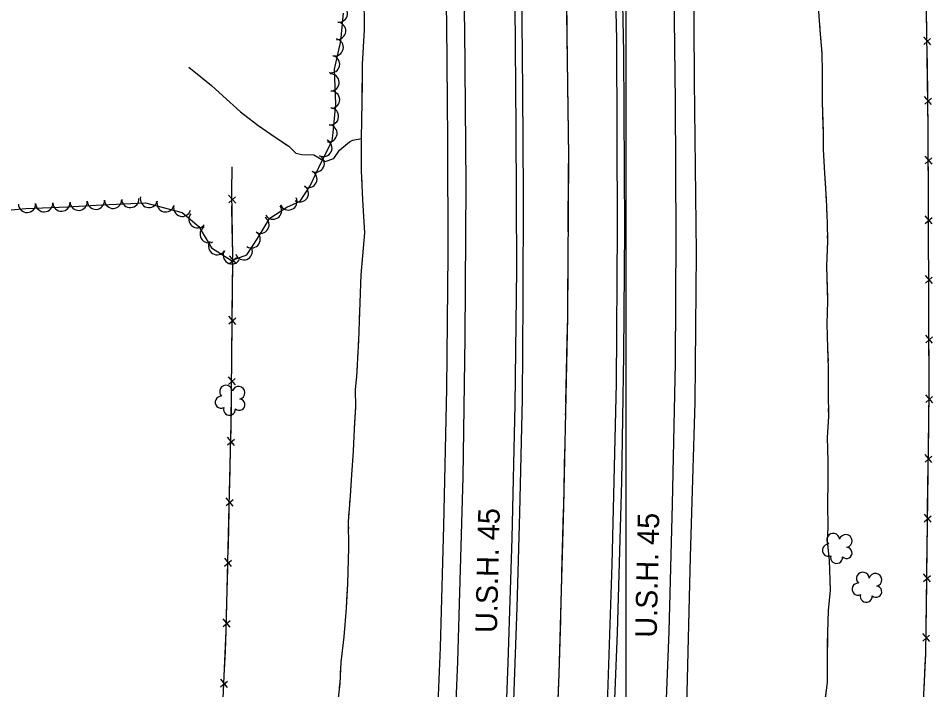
# Model space of a CAD drawing. Extents: x 353423 to 364002, y 127000 to 201942.
# Drawn here: x 361717.9 to 362142.2, y 144582.8 to 144894.4 of the extents above; entities that cross this region are included whole.
import ezdxf

# ---------------------------------------------------------------- set-up
doc = ezdxf.new("R2010")
doc.units = 0
for name, color, linetype in [('E_DTM_SlopeBottom', 7, 'Continuous'), ('E_DTM_SlopeTop', 7, 'Continuous'), ('E_FEN_Generic', 7, 'Continuous'), ('E_LAND_TreeLine', 7, 'Continuous'), ('E_RW_IP', 7, 'Continuous'), ('E_STRUCT_WingWall', 7, 'Continuous')]:
    doc.layers.add(name, color=color, linetype=linetype)

msp = doc.modelspace()

# ---------------------------------------------------------------- linework, layer by layer
at = {"layer": 'E_DTM_SlopeBottom'}
for p, q in [((362141.28, 144882.1), (362138.01, 144885.74)), ((362138.05, 144882.22), (362141.17, 144885.04)), ((362141.67, 144854.41), (362138.4, 144858.06)), ((362138.45, 144854.53), (362141.56, 144857.36)), ((362141.87, 144826.7), (362138.64, 144830.38)), ((362138.65, 144826.86), (362141.79, 144829.65)), ((361818.83, 144808.58), (361815.5, 144812.29)), ((361815.55, 144808.71), (361818.71, 144811.57)), ((362141.96, 144799.01), (362138.73, 144802.69)), ((362138.74, 144799.17), (362141.89, 144801.96)), ((361815.91, 144780.64), (361819.13, 144783.43)), ((361819.17, 144780.44), (361815.94, 144784.22)), ((362142.05, 144771.32), (362138.82, 144775)), ((362138.84, 144771.48), (362141.98, 144774.27)), ((361818.92, 144752.34), (361815.68, 144756.12)), ((361815.65, 144752.54), (361818.88, 144755.33)), ((362142.15, 144743.63), (362138.91, 144747.31)), ((362138.93, 144743.79), (362142.07, 144746.58)), ((361815.4, 144724.44), (361818.62, 144727.23)), ((361818.66, 144724.24), (361815.43, 144728.02)), ((362138.96, 144716.12), (362142.14, 144718.86)), ((362142.17, 144715.91), (362139, 144719.64)), ((361814.99, 144696.37), (361818.26, 144699.11)), ((361818.25, 144696.12), (361815.08, 144699.94)), ((362138.6, 144688.43), (362141.79, 144691.17)), ((362141.82, 144688.22), (362138.65, 144691.96)), ((361814.31, 144668.27), (361817.58, 144671.02)), ((361817.57, 144668.02), (361814.4, 144671.85)), ((362138.25, 144660.74), (362141.44, 144663.48)), ((362141.47, 144660.53), (362138.3, 144664.27)), ((361813.63, 144640.18), (361816.89, 144642.92)), ((361816.89, 144639.93), (361813.72, 144643.76)), ((362137.9, 144633.05), (362141.09, 144635.79)), ((362141.12, 144632.84), (362137.95, 144636.58)), ((361812.95, 144612.09), (361816.21, 144614.83)), ((361816.21, 144611.83), (361813.03, 144615.66)), ((362137.55, 144605.36), (362140.74, 144608.1)), ((362140.77, 144605.15), (362137.6, 144608.89)), ((361811.75, 144584.04), (361815.07, 144586.72)), ((361815.01, 144583.72), (361811.91, 144587.61))]:
    msp.add_line(p, q, dxfattribs=at)
for points in [[(362057.75, 143879.11), (362086.26, 144089.26), (362101.75, 144207.58), (362112.81, 144297.07), (362127.48, 144406.47), (362133.28, 144482.98), (362138.97, 144599.46), (362140.5, 144720.02), (362140.08, 144844.53), (362138.27, 144971.85), (362124.19, 145242.39), (362114.88, 145352.34), (362079.41, 145643.45)], [(362139.47, 144887.46), (362139.31, 144898.71)], [(362139.71, 144871.02), (362139.57, 144880.92)], [(362139.87, 144859.77), (362139.71, 144871.02)], [(362140.09, 144843.34), (362140.08, 144844.53), (362139.96, 144853.23)], [(362140.12, 144832.08), (362140.09, 144843.34)], [(361746.33, 143873.47), (361765.16, 144033.56), (361777.26, 144132.1), (361788.42, 144226.53), (361797.41, 144319.82), (361805.61, 144432.6), (361808.37, 144487.31), (361811.05, 144533.59), (361814.41, 144609.94), (361816.74, 144706.31), (361817.44, 144783.01), (361816.99, 144813.84), (361817.23, 144825.44)], [(361817, 144814.03), (361817.23, 144825.44)], [(362140.18, 144815.64), (362140.15, 144825.54)], [(362140.22, 144804.39), (362140.18, 144815.64)], [(361817.23, 144797.35), (361817.09, 144807.39)], [(361817.4, 144785.93), (361817.23, 144797.35)], [(362140.27, 144787.95), (362140.24, 144797.85)], [(362140.31, 144776.7), (362140.27, 144787.95)], [(361817.32, 144769.24), (361817.41, 144779.29)], [(361817.21, 144757.83), (361817.32, 144769.24)], [(362140.36, 144760.26), (362140.33, 144770.16)], [(362140.4, 144749.01), (362140.36, 144760.26)], [(361817.06, 144741.14), (361817.15, 144751.19)], [(361816.96, 144729.73), (361817.06, 144741.14)], [(362140.46, 144732.57), (362140.42, 144742.47)], [(362140.49, 144721.32), (362140.46, 144732.57)], [(361816.81, 144713.04), (361816.9, 144723.09)], [(362140.3, 144704.88), (362140.43, 144714.78)], [(361816.63, 144701.63), (361816.74, 144706.31), (361816.81, 144713.04)], [(362140.16, 144693.63), (362140.3, 144704.88)], [(361816.23, 144684.95), (361816.47, 144694.99)], [(361815.95, 144673.53), (361816.23, 144684.95)], [(362139.95, 144677.19), (362140.08, 144687.09)], [(362139.81, 144665.94), (362139.95, 144677.19)], [(361815.55, 144656.86), (361815.79, 144666.89)], [(362139.6, 144649.51), (362139.73, 144659.4)], [(361815.27, 144645.44), (361815.55, 144656.86)], [(362139.46, 144638.25), (362139.6, 144649.51)], [(361814.86, 144628.76), (361815.11, 144638.8)], [(361814.59, 144617.35), (361814.86, 144628.76)], [(362139.25, 144621.82), (362139.38, 144631.71)], [(362139.11, 144610.57), (362139.25, 144621.82)], [(361814, 144600.67), (361814.41, 144609.94), (361814.43, 144610.71)], [(362138.71, 144594.13), (362138.97, 144599.46), (362139.03, 144604.02)], [(361813.5, 144589.27), (361814, 144600.67)], [(362138.16, 144582.89), (362138.71, 144594.13)]]:
    msp.add_lwpolyline(points, dxfattribs=at)
at = {"layer": 'E_DTM_SlopeTop'}
for points in [[(361856.63, 143888.02), (361876.04, 144048.63), (361885.39, 144128.52), (361894.63, 144211.26), (361902.74, 144294.45), (361904.99, 144322.43), (361911.25, 144401.85), (361915.88, 144474.61), (361919.32, 144536.36), (361921.84, 144595.81), (361924.28, 144681.48), (361925.32, 144746.29), (361925.74, 144817.19), (361925.12, 144889.48), (361923.27, 144969.53), (361921.03, 145034.14), (361918.13, 145097.24), (361912.31, 145194.33), (361907.71, 145256.7), (361901.89, 145325.83), (361893.94, 145405.5), (361885.45, 145481.35), (361866.69, 145623.18)], [(361926.64, 143878.59), (361942.48, 144013.25), (361950.58, 144081.99), (361958.6, 144151.11), (361966.44, 144222.26), (361973.06, 144290.79), (361979.46, 144367.44), (361984.35, 144439.05), (361988.03, 144502.36), (361991.25, 144575.92), (361993.46, 144640.94), (361995.42, 144724.93), (361995.98, 144796.94), (361995.56, 144884.45), (361993.8, 144963.42), (361991.27, 145035.83), (361988.23, 145100.37), (361983.5, 145180.77), (361977.98, 145258.16), (361972.37, 145334.54)], [(361975.99, 145320.71), (361981.59, 145257.58), (361986.87, 145182.2), (361991.7, 145101.11), (361994.59, 145031.92), (361997.05, 144960.99), (361998.79, 144878.55), (361999.11, 144796.91), (361998.73, 144738.24), (361997.75, 144679.46), (361995.79, 144609.38), (361992.48, 144528.31), (361988.38, 144452.34), (361983.31, 144380.19), (361977.69, 144307.02), (361972.12, 144245.57), (361964.71, 144178.63), (361956.44, 144104.61), (361946.43, 144022.46), (361937.89, 143949.85), (361929.63, 143878.65)], [(361879.43, 143882.9), (361893.59, 143998.54), (361899.91, 144052.98), (361907.53, 144115.97), (361914.67, 144177.33), (361921.31, 144241.09), (361927.65, 144308.65), (361933.17, 144375.09), (361937.62, 144441.44), (361940.15, 144489.75), (361943.32, 144545.93), (361945.29, 144595.19), (361947.03, 144653.15), (361948.49, 144714.99), (361949.16, 144778), (361948.98, 144843.42), (361948.5, 144900.68), (361947.34, 144952.11), (361945.42, 145008.83), (361943.02, 145066.61), (361939.81, 145131.56), (361935.12, 145201.44), (361930.64, 145265.92)], [(362014.36, 145260.3), (362019.39, 145190.04), (362023.23, 145132.07), (362026.62, 145056.13), (362029.19, 144982.74), (362031.12, 144918.23), (362031.56, 144865.34), (362032.37, 144785.61), (362031.89, 144716.17), (362029.62, 144644.42), (362027.92, 144575.1), (362024.83, 144513.93), (362020.63, 144439.57), (362016.15, 144376.7), (362010.64, 144304.07), (362002.96, 144225.78), (361994.6, 144149.61), (361986.83, 144085.52), (361979.66, 144023.56), (361971.21, 143952.92), (361965.33, 143898.25)], [(361899.57, 145256.14), (361903.72, 145201.21), (361906.88, 145152.4), (361910.81, 145079.19), (361913.29, 145016.99), (361915.29, 144956.79), (361916.62, 144891.72), (361917.06, 144837.99), (361917.22, 144784.95), (361916.62, 144722.43), (361915.28, 144658.8), (361913.65, 144602.29), (361910.98, 144539.16), (361907.89, 144482.99), (361904.2, 144424.98), (361896.57, 144320.75), (361889.55, 144247.67), (361880.63, 144162.12), (361873.78, 144102.81), (361865.65, 144032.95), (361859.06, 143978.64), (361847.81, 143885.69)], [(361947.78, 144577.86), (361949.39, 144620.87), (361950.7, 144664.85), (361951.8, 144717.73), (361952.23, 144763.57), (361952.26, 144813.05), (361952.02, 144860.63), (361951.57, 144909.48), (361950.49, 144961.19), (361948.74, 145014.17), (361946.12, 145075.89), (361943.26, 145128.89), (361939.9, 145183.65), (361935.32, 145249.44)], [(361956.29, 143899.14), (361969.63, 144012.32), (361977.04, 144074.62), (361983.51, 144130.83), (361990.09, 144187.9), (361997.14, 144256.71), (362003.67, 144328.39), (362007.98, 144384.07), (362011.93, 144443.25), (362015.29, 144497.83), (362017.81, 144555.05), (362019.85, 144609.84), (362021.43, 144668.82), (362022.82, 144734.36), (362023.23, 144793.21), (362022.87, 144855.66), (362022.04, 144919.68), (362020.26, 144982.58), (362018.02, 145045.33), (362015.04, 145109.28), (362011.14, 145174.71), (362006.86, 145235.62)]]:
    msp.add_lwpolyline(points, dxfattribs=at)
at = {"layer": 'E_FEN_Generic'}
msp.add_lwpolyline([(361704.05, 144804.5), (361721.38, 144806.13), (361740.71, 144806.86), (361756.7, 144807.77), (361776.96, 144808.8), (361793.93, 144804.3), (361801.76, 144797.76), (361807.51, 144787.81), (361816.92, 144781.97), (361823.97, 144784.57), (361828.9, 144792.16), (361834.68, 144801.71), (361842.57, 144806.82), (361848.71, 144809.51), (361853.39, 144816.67), (361858.64, 144827.78), (361863.53, 144837.6), (361863.98, 144841.22), (361865.21, 144854.58), (361864.68, 144870.76), (361867.53, 144883.75), (361868.77, 144896.86)], dxfattribs=at)
for centre, radius, start, end in [((361866.63, 144896.55), 4, 264.6088, 84.5935), ((361865.88, 144888.58), 4, 264.6088, 84.5935), ((361864.76, 144880.92), 4, 257.6499, 77.6346), ((361863.05, 144873.11), 4, 257.6499, 77.6346), ((361862.79, 144864.63), 4, 271.8982, 91.8829), ((361863.05, 144856.63), 4, 271.8982, 91.8829), ((361862.59, 144848.91), 4, 264.7506, 84.7353), ((361861.85, 144841.01), 4, 262.8963, 82.8809), ((361859.5, 144834.21), 4, 243.5337, 63.5184), ((361855.95, 144826.99), 4, 244.708, 64.6927), ((361852.53, 144819.75), 4, 244.708, 64.6927), ((361848.58, 144813.14), 4, 236.8358, 56.8205), ((361778.53, 144810.55), 4, 165.1498, 345.1345), ((361843.26, 144809.41), 4, 203.6679, 23.6526), ((361721.99, 144808.25), 4, 182.1641, 2.1487), ((361729.99, 144808.55), 4, 182.1641, 2.1487), ((361737.98, 144808.85), 4, 182.1641, 2.1487), ((361745.94, 144809.25), 4, 183.2542, 3.2388), ((361753.93, 144809.71), 4, 183.2542, 3.2388), ((361761.94, 144810.13), 4, 182.933, 2.9177), ((361769.93, 144810.54), 4, 182.933, 2.9177), ((361786.27, 144808.5), 4, 165.1498, 345.1345), ((361794.01, 144806.45), 4, 165.1498, 345.1345), ((361836.11, 144805.14), 4, 212.9087, 32.8934), ((361801.05, 144801.08), 4, 140.1525, 320.1372), ((361830.33, 144798.57), 4, 238.8406, 58.8253), ((361806.24, 144794.19), 4, 120.0451, 300.0298), ((361826.17, 144791.81), 4, 237.0093, 56.9939), ((361810.19, 144788.62), 4, 148.1581, 328.1428), ((361816.99, 144784.39), 4, 148.1581, 328.1428), ((361822.56, 144786.28), 4, 200.2005, 20.1852), ((361814.31, 144721.12), 2.97, 4.006, 225.2399), ((361820.14, 144720.56), 2.97, 281.6568, 164.6301), ((361812.07, 144716.24), 2.78, 86.9769, 294.7499), ((361815.91, 144712.93), 2.78, 163.6539, 4.6649), ((361820.48, 144715.05), 2.61, 226.362, 84.2946), ((362095.97, 144652.36), 2.97, 4.006, 225.2399), ((362101.8, 144651.79), 2.97, 281.6568, 164.6301), ((362093.73, 144647.47), 2.78, 86.9769, 294.7499), ((362102.14, 144646.28), 2.61, 226.362, 84.2946), ((362097.57, 144644.17), 2.78, 163.6539, 4.6649), ((362109.76, 144634.33), 2.97, 4.006, 225.2399), ((362115.58, 144633.77), 2.97, 281.6568, 164.6301), ((362107.52, 144629.45), 2.78, 86.9769, 294.7499), ((362115.93, 144628.26), 2.61, 226.362, 84.2946), ((362111.35, 144626.14), 2.78, 163.6539, 4.6649)]:
    msp.add_arc(centre, radius, start, end, dxfattribs=at)
at = {"layer": 'E_LAND_TreeLine'}
msp.add_line((362000, 143500), (362000, 146000), dxfattribs=at)
at = {"layer": 'E_STRUCT_WingWall'}
for points in [[(361956.01, 145250.93), (361960.36, 145185.33), (361964.52, 145125.68), (361967.35, 145056.38), (361970.08, 144984.97), (361972.15, 144908.15), (361973.17, 144830.22), (361972.68, 144755.65), (361970.81, 144667.74), (361968.78, 144590.12), (361965.7, 144509.51)], [(361865.65, 144572.2), (361867.21, 144585.69), (361867.68, 144595.6), (361869.09, 144607.29), (361870.19, 144620.68), (361870.86, 144631.84), (361871.36, 144648.75), (361871.16, 144660.77), (361872.02, 144672.68), (361872.75, 144682.49), (361873.42, 144693.42), (361873.96, 144703.78), (361874.47, 144714.05), (361874.44, 144722.13), (361875, 144728.1), (361875.88, 144744.9), (361876.41, 144758.09), (361877.06, 144775.29), (361878.78, 144794.86), (361877.8, 144810.21), (361877.21, 144823.73), (361877.13, 144838.69), (361877.54, 144855.58), (361877.71, 144873.06), (361878.6, 144888.98), (361878.47, 144905.54)], [(361972.22, 144903.16), (361972.59, 144874.46)], [(362088.96, 144899.69), (362089.93, 144887.04), (362090.75, 144878.23), (362090.88, 144869.3), (362090.82, 144855.63), (362091.34, 144841.6), (362091.35, 144833.56), (362092.04, 144822.54), (362092.72, 144810.48), (362093.18, 144799.39), (362093.3, 144790.93), (362092.85, 144779.29), (362093.35, 144763.07), (362093.01, 144752.57), (362093.36, 144741.38), (362093.73, 144732.07), (362093.69, 144720.75), (362093.76, 144709.56), (362093.21, 144699.84), (362093.45, 144688.81), (362093.55, 144679.44), (362093.43, 144669.08), (362093.46, 144658.24), (362093.15, 144651.78), (362094.13, 144642.87), (362094.53, 144629.01), (362093.68, 144619.56), (362093.37, 144609.29), (362093.14, 144595.61), (362093.14, 144586.06), (362091.7, 144574.43)], [(361877.62, 144864.2), (361877.71, 144873.06), (361878.6, 144888.98), (361878.57, 144893.19)], [(362089.58, 144891.64), (362089.73, 144889.64)], [(362090.06, 144885.64), (362090.25, 144883.64)], [(362090.62, 144879.65), (362090.75, 144878.23), (362090.76, 144877.65)], [(361797.11, 144871.7), (361802.56, 144867.25), (361807.54, 144863.18), (361812.82, 144858.36), (361820.98, 144851.01), (361829.07, 144844.73), (361837.19, 144839.29), (361843.42, 144835.03), (361846.78, 144831.82), (361849.55, 144831.2), (361855.07, 144830.96), (361860.26, 144827.93), (361864.41, 144829.39), (361867.04, 144833.27), (361871.54, 144837.04), (361873.18, 144837.89), (361877.13, 144838.61)], [(361797.11, 144871.7), (361802.56, 144867.25), (361807.54, 144863.18), (361812.82, 144858.36), (361820.98, 144851.01), (361824.38, 144848.38)], [(361972.64, 144870.5), (361972.67, 144868.52)], [(362090.82, 144873.64), (362090.88, 144869.3), (362090.82, 144855.63), (362091.23, 144844.55)], [(361877.15, 144835.18), (361877.13, 144838.69), (361877.54, 144855.58), (361877.62, 144864.2)], [(361972.72, 144864.56), (361972.74, 144862.58)], [(361972.8, 144858.62), (361972.82, 144856.64)], [(361972.87, 144852.69), (361973.17, 144830.22), (361973.12, 144823.98)], [(361828.29, 144845.34), (361829.07, 144844.73), (361830.3, 144843.91)], [(361834.42, 144841.15), (361836.47, 144839.77)], [(362091.23, 144844.55), (362091.34, 144841.6), (362091.35, 144833.56), (362092.04, 144822.54), (362092.43, 144815.5)], [(361840.57, 144836.99), (361842.61, 144835.59)], [(361846.29, 144832.29), (361846.78, 144831.82), (361849.55, 144831.2), (361855.07, 144830.96), (361860.26, 144827.93), (361864.41, 144829.39), (361867.04, 144833.27), (361871.54, 144837.04), (361873.18, 144837.89), (361877.13, 144838.61)], [(361877.18, 144829.18), (361877.17, 144831.18)], [(361877.24, 144823.18), (361877.21, 144823.73), (361877.21, 144825.18)], [(361973.12, 144823.98), (361972.94, 144795.27)], [(361877.5, 144817.18), (361877.41, 144819.18)], [(361877.84, 144784.23), (361878.78, 144794.86), (361877.8, 144810.21), (361877.67, 144813.18)], [(362092.66, 144811.49), (362092.72, 144810.48), (362092.76, 144809.49)], [(362092.92, 144805.48), (362093.01, 144803.47)], [(362093.18, 144799.46), (362093.18, 144799.39), (362093.21, 144797.46)], [(361972.91, 144791.32), (361972.9, 144789.34)], [(362093.27, 144793.45), (362093.3, 144790.93), (362092.85, 144779.29), (362093.31, 144764.37)], [(361876.3, 144755.26), (361876.41, 144758.09), (361877.06, 144775.29), (361877.84, 144784.23)], [(361972.87, 144785.38), (361972.86, 144783.4)], [(361972.84, 144779.44), (361972.82, 144777.46)], [(361972.8, 144773.5), (361972.68, 144755.65), (361972.45, 144744.79)], [(362093.31, 144764.37), (362093.35, 144763.07), (362093.01, 144752.57), (362093.36, 144741.38), (362093.6, 144735.3)], [(361876.06, 144749.26), (361876.14, 144751.26)], [(361875.8, 144743.26), (361875.88, 144744.9), (361875.9, 144745.26)], [(361972.45, 144744.79), (361971.84, 144716.09)], [(361875.48, 144737.27), (361875.59, 144739.26)], [(361873.99, 144704.31), (361874.47, 144714.05), (361874.44, 144722.13), (361875, 144728.1), (361875.27, 144733.27)], [(362093.73, 144731.3), (362093.72, 144729.29)], [(362093.71, 144725.28), (362093.7, 144723.27)], [(362093.7, 144719.26), (362093.71, 144717.25)], [(361971.76, 144712.13), (361971.72, 144710.15)], [(362093.74, 144713.24), (362093.76, 144709.56), (362093.21, 144699.84), (362093.45, 144688.81), (362093.5, 144684.17)], [(361971.63, 144706.2), (361971.59, 144704.22)], [(361872.22, 144675.35), (361872.75, 144682.49), (361873.42, 144693.42), (361873.96, 144703.78), (361873.99, 144704.31)], [(361971.51, 144700.26), (361971.46, 144698.28)], [(361971.38, 144694.32), (361970.81, 144667.74), (361970.76, 144665.62)], [(362093.5, 144684.17), (362093.55, 144679.44), (362093.43, 144669.08), (362093.46, 144658.24), (362093.31, 144655.08)], [(361871.78, 144669.36), (361871.92, 144671.36)], [(361871.35, 144663.37), (361871.49, 144665.36)], [(361970.76, 144665.62), (361970.01, 144636.92)], [(361871.22, 144657.37), (361871.19, 144659.37)], [(361870.41, 144624.37), (361870.86, 144631.84), (361871.36, 144648.75), (361871.29, 144653.37)], [(362093.23, 144651.08), (362093.45, 144649.08)], [(362093.89, 144645.09), (362094.11, 144643.1)], [(362094.24, 144639.09), (362094.3, 144637.08)], [(361969.91, 144632.96), (361969.85, 144630.99)], [(362094.41, 144633.07), (362094.53, 144629.01), (362093.68, 144619.56), (362093.37, 144609.29), (362093.28, 144604.03)], [(361867.67, 144595.48), (361867.68, 144595.6), (361869.09, 144607.29), (361870.19, 144620.68), (361870.41, 144624.37)], [(361969.75, 144627.03), (361969.7, 144625.05)], [(361969.59, 144621.09), (361969.54, 144619.11)], [(361969.44, 144615.15), (361968.78, 144590.12), (361968.64, 144586.46)], [(362093.28, 144604.03), (362093.14, 144595.61), (362093.14, 144586.06), (362091.78, 144575.02)], [(361867.39, 144589.49), (361867.48, 144591.49)], [(361968.64, 144586.46), (361967.55, 144557.77)], [(361866.96, 144583.5), (361867.19, 144585.49)]]:
    msp.add_lwpolyline(points, dxfattribs=at)

# ---------------------------------------------------------------- texts
at = {"layer": 'E_RW_IP'}
for rotation, p in [(88.6475, (361939.99, 144608.99)), (88.7814, (362014.11, 144606.81))]:
    msp.add_text('U.S.H. 45', height=10, rotation=rotation, dxfattribs=at).set_placement(p)

doc.saveas('drawing.dxf')
